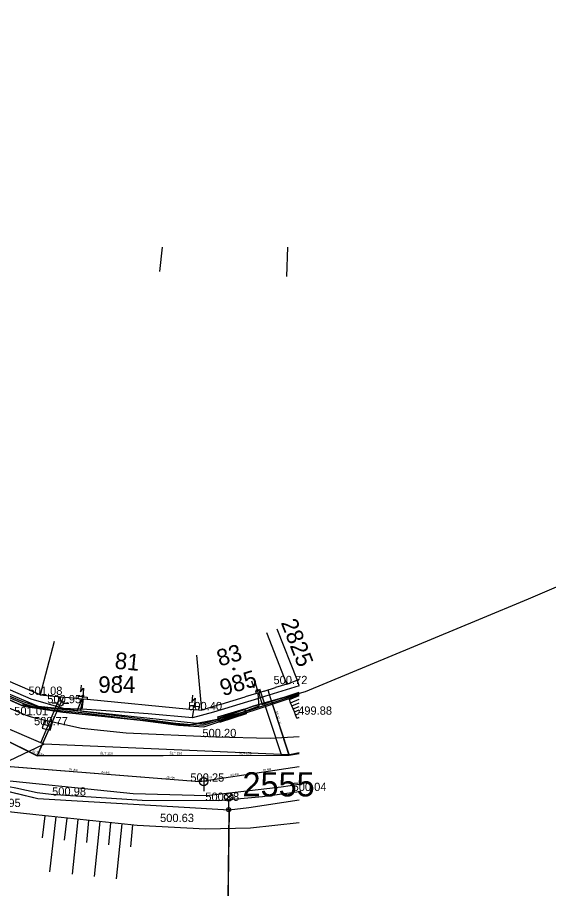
# Model space of a CAD drawing. Extents: x -669642 to -669119, y -1131006 to -1130466.
# Drawn here: x -669215.6 to -669167.5, y -1130555.3 to -1130476.4 of the extents above; entities that cross this region are included whole.
import ezdxf

# ---------------------------------------------------------------- set-up
doc = ezdxf.new("R2010")
doc.units = 0
for name, color, linetype in [('G_Bod_tecka', 7, 'Continuous'), ('G_Bod_vyska', 7, 'Continuous'), ('G_Breh_Teren', 7, 'Continuous'), ('G_Budovy-znacky', 7, 'Continuous'), ('G_Budovy_Objekty', 7, 'Continuous'), ('G_Budovy_vstupy', 7, 'Continuous'), ('G_Cesty_Schody', 7, 'Continuous'), ('G_Cisla_orientacni', 7, 'Continuous'), ('G_Cisla_popisna', 7, 'Continuous'), ('G_Objekty_technicke', 7, 'Continuous'), ('G_Plochy_zpevnene', 7, 'Continuous'), ('G_Ploty', 7, 'Continuous'), ('G_Ploty_vstupy', 7, 'Continuous'), ('G_Site-kanalizace', 7, 'Continuous'), ('G_Site-Rozvadece', 7, 'Continuous'), ('G_Site-vodovod', 7, 'Continuous'), ('G_Vyskove_srafy', 7, 'Continuous'), ('G_Z_CHRANICKA-TEPLOVOD_kotovane', 7, 'Continuous'), ('G_Z_ELsilove_podz_kotovane', 7, 'Continuous'), ('G_Z_ELsilove_zrusene', 7, 'Continuous'), ('G_Z_KANAL_podz_kotovane', 7, 'Continuous'), ('G_Z_PLYNY_podz_geodeticky', 7, 'Continuous'), ('G_Z_PLYNY_podz_priblizne', 7, 'Continuous'), ('G_Z_SPOJE_podz_kotovane', 7, 'Continuous'), ('G_Z_SPOJE_podz_zahozene', 7, 'Continuous'), ('G_Z_VODA_podz_kotovane', 7, 'Continuous'), ('Vrstva 1', 7, 'Continuous'), ('Vrstva 10', 7, 'Continuous'), ('Vrstva 11', 7, 'Continuous'), ('Vrstva 17', 7, 'Continuous'), ('Vrstva 2', 7, 'Continuous'), ('Vrstva 25', 7, 'Continuous'), ('Vrstva 3', 7, 'Continuous'), ('Vrstva 4', 7, 'Continuous'), ('Vrstva 6', 7, 'Continuous'), ('Vrstva 8', 7, 'Continuous')]:
    doc.layers.add(name, color=color, linetype=linetype)

msp = doc.modelspace()

# ---------------------------------------------------------------- linework, layer by layer
at = {"layer": 'G_Bod_tecka'}
for p, q in [((-669191.21, -1130536.77), (-669191.21, -1130536.77)), ((-669213.52, -1130537.74), (-669213.52, -1130537.74)), ((-669211.68, -1130538.5), (-669211.68, -1130538.5)), ((-669198.91, -1130539.13), (-669198.91, -1130539.13)), ((-669214.87, -1130539.58), (-669214.87, -1130539.58)), ((-669212.88, -1130540.49), (-669212.88, -1130540.49)), ((-669197.62, -1130541.57), (-669197.62, -1130541.57)), ((-669198.73, -1130545.6), (-669198.73, -1130545.6)), ((-669211.24, -1130546.86), (-669211.24, -1130546.86)), ((-669197.38, -1130547.34), (-669197.38, -1130547.34)), ((-669201.46, -1130549.26), (-669201.46, -1130549.26))]:
    msp.add_line(p, q, dxfattribs=at)
at = {"layer": 'G_Breh_Teren'}
msp.add_lwpolyline([(-669190.087, -1130549.335), (-669194.48, -1130549.82), (-669198.58, -1130549.89), (-669204.75, -1130549.56), (-669213.93, -1130548.6), (-669216.98, -1130548.27)], dxfattribs=at)
at = {"layer": 'G_Budovy-znacky'}
for centre in [(-669195.99, -1130535.4), (-669206.27, -1130536.06)]:
    msp.add_circle(centre, 0.0875, dxfattribs=at)
at = {"layer": 'G_Budovy_Objekty'}
for p, q in [((-669213.52, -1130537.74), (-669227.85, -1130531.58)), ((-669191.21, -1130536.77), (-669193.03, -1130532.11)), ((-669192.1, -1130531.75), (-669190.28, -1130536.41)), ((-669212.27, -1130532.9), (-669213.52, -1130537.74)), ((-669198.91, -1130539.13), (-669199.35, -1130534.15)), ((-669190.087, -1130536.335), (-669190.28, -1130536.41)), ((-669191.21, -1130536.77), (-669192.22, -1130537.08)), ((-669213.52, -1130537.74), (-669212.32, -1130537.85)), ((-669193.94, -1130537.61), (-669194.99, -1130537.93)), ((-669193.65, -1130537.52), (-669193.94, -1130537.61)), ((-669193.27, -1130537.4), (-669193.65, -1130537.52)), ((-669210.23, -1130538.05), (-669210.08, -1130538.07)), ((-669210.08, -1130538.07), (-669209.29, -1130538.14)), ((-669209.29, -1130538.14), (-669200, -1130539.03)), ((-669197.14, -1130538.59), (-669198.91, -1130539.13)), ((-669200, -1130539.03), (-669199.21, -1130539.1)), ((-669199.21, -1130539.1), (-669198.91, -1130539.13))]:
    msp.add_line(p, q, dxfattribs=at)
at = {"layer": 'G_Budovy_vstupy'}
for p, q in [((-669193.27, -1130537.4), (-669192.22, -1130537.08)), ((-669212.32, -1130537.85), (-669210.23, -1130538.05)), ((-669197.14, -1130538.59), (-669194.99, -1130537.93))]:
    msp.add_line(p, q, dxfattribs=at)
at = {"layer": 'G_Cesty_Schody'}
for points in [[(-669190.97, -1130538.17), (-669190.087, -1130537.813)], [(-669190.86, -1130538.45), (-669190.97, -1130538.17)], [(-669190.86, -1130538.45), (-669190.087, -1130538.137)], [(-669190.75, -1130538.72), (-669190.86, -1130538.45)], [(-669190.75, -1130538.72), (-669190.087, -1130538.457)], [(-669190.64, -1130539), (-669190.75, -1130538.72)], [(-669190.64, -1130539), (-669190.087, -1130538.781)], [(-669190.52, -1130539.28), (-669190.64, -1130539)], [(-669190.52, -1130539.28), (-669190.087, -1130539.107)], [(-669190.41, -1130539.56), (-669190.52, -1130539.28)], [(-669190.41, -1130539.56), (-669190.087, -1130539.431)], [(-669190.3, -1130539.84), (-669190.41, -1130539.56)], [(-669190.3, -1130539.84), (-669190.087, -1130539.753)], [(-669190.3, -1130539.84), (-669190.087, -1130539.79)]]:
    msp.add_lwpolyline(points, dxfattribs=at)
at = {"layer": 'G_Objekty_technicke'}
for points in [[(-669196.735, -1130546.725), (-669196.205, -1130547.255)], [(-669196.735, -1130547.255), (-669196.205, -1130546.725)], [(-669196.47, -1130548.14), (-669196.47, -1130547.365)]]:
    msp.add_lwpolyline(points, dxfattribs=at)
for centre, radius in [((-669196.47, -1130546.99), 0.375), ((-669196.47, -1130548.14), 0.19), ((-669196.47, -1130548.14), 0.05)]:
    msp.add_circle(centre, radius, dxfattribs=at)
at = {"layer": 'G_Plochy_zpevnene'}
msp.add_line((-669214.87, -1130539.58), (-669250.18, -1130524.61), dxfattribs=at)
for points in [[(-669190.087, -1130536.881), (-669190.28, -1130536.41)], [(-669190.087, -1130541.557), (-669192.7, -1130541.7), (-669197.62, -1130541.57), (-669205.76, -1130541.22), (-669209.8, -1130540.78), (-669213.75, -1130539.91), (-669214.31, -1130539.75), (-669214.87, -1130539.58)], [(-669190.087, -1130541.557), (-669192.7, -1130541.7), (-669197.62, -1130541.57), (-669205.76, -1130541.22), (-669209.8, -1130540.78), (-669213.75, -1130539.91), (-669214.31, -1130539.75), (-669214.87, -1130539.58)], [(-669190.087, -1130546.536), (-669193.41, -1130546.99), (-669197.38, -1130547.34), (-669204.31, -1130547.32), (-669211.24, -1130546.86), (-669212.53, -1130546.75), (-669213.81, -1130546.61), (-669215.74, -1130546.19), (-669217.67, -1130545.82), (-669218.91, -1130545.9), (-669220.11, -1130546.25), (-669227.38, -1130549.13), (-669234.64, -1130552.01)]]:
    msp.add_lwpolyline(points, dxfattribs=at)
at = {"layer": 'G_Ploty'}
for p, q in [((-669202.7, -1130499.4), (-669202.468, -1130497.207)), ((-669191.22, -1130499.85), (-669191.12, -1130497.207))]:
    msp.add_line(p, q, dxfattribs=at)
at = {"layer": 'G_Ploty_vstupy'}
msp.add_line((-669191.21, -1130536.77), (-669190.28, -1130536.41), dxfattribs=at)
at = {"layer": 'G_Site-kanalizace'}
msp.add_lwpolyline([(-669213.343, -1130540.748), (-669212.621, -1130540.952), (-669212.417, -1130540.23), (-669213.139, -1130540.026)], close=True, dxfattribs=at)
for points in [[(-669213.241, -1130540.388), (-669212.519, -1130540.592)], [(-669198.73, -1130545.225), (-669198.73, -1130546.475)]]:
    msp.add_lwpolyline(points, dxfattribs=at)
msp.add_circle((-669198.73, -1130545.6), 0.375, dxfattribs=at)
at = {"layer": 'G_Site-Rozvadece'}
for p, q in [((-669209.822, -1130536.855), (-669209.881, -1130537.479)), ((-669209.881, -1130537.479), (-669209.597, -1130537.129)), ((-669209.597, -1130537.129), (-669209.68, -1130538.001)), ((-669194.396, -1130536.481), (-669194.208, -1130537.078)), ((-669194.208, -1130537.078), (-669194.082, -1130536.645)), ((-669194.082, -1130536.645), (-669193.82, -1130537.48)), ((-669210.08, -1130538.07), (-669210.06, -1130537.87)), ((-669210.06, -1130537.87), (-669209.27, -1130537.94)), ((-669209.766, -1130537.747), (-669209.68, -1130538.001)), ((-669209.68, -1130538.001), (-669209.547, -1130537.767)), ((-669209.27, -1130537.94), (-669209.29, -1130538.14)), ((-669199.731, -1130537.755), (-669199.791, -1130538.379)), ((-669194, -1130537.42), (-669193.71, -1130537.32)), ((-669193.94, -1130537.61), (-669194, -1130537.42)), ((-669193.998, -1130537.279), (-669193.82, -1130537.48)), ((-669193.82, -1130537.48), (-669193.788, -1130537.213)), ((-669193.71, -1130537.32), (-669193.65, -1130537.52)), ((-669200, -1130539.03), (-669199.97, -1130538.71)), ((-669199.97, -1130538.71), (-669199.18, -1130538.78)), ((-669199.791, -1130538.379), (-669199.507, -1130538.029)), ((-669199.675, -1130538.646), (-669199.589, -1130538.9)), ((-669199.507, -1130538.029), (-669199.589, -1130538.9)), ((-669199.589, -1130538.9), (-669199.457, -1130538.667)), ((-669199.18, -1130538.78), (-669199.21, -1130539.1))]:
    msp.add_line(p, q, dxfattribs=at)
at = {"layer": 'G_Site-vodovod'}
for points in [[(-669211.93, -1130538.5), (-669212.43, -1130538.5)], [(-669211.43, -1130538.5), (-669210.93, -1130538.5)]]:
    msp.add_lwpolyline(points, dxfattribs=at)
msp.add_circle((-669211.68, -1130538.5), 0.25, dxfattribs=at)
at = {"layer": 'G_Vyskove_srafy'}
for points in [[(-669213.12, -1130548.69), (-669213.34, -1130550.68)], [(-669212.12, -1130548.8), (-669212.67, -1130553.77)], [(-669211.13, -1130548.91), (-669211.35, -1130550.9)], [(-669210.13, -1130549.02), (-669210.63, -1130553.99)], [(-669209.14, -1130549.12), (-669209.34, -1130551.11)], [(-669208.14, -1130549.22), (-669208.64, -1130554.19)], [(-669207.15, -1130549.32), (-669207.35, -1130551.31)], [(-669206.15, -1130549.42), (-669206.65, -1130554.39)], [(-669205.16, -1130549.52), (-669205.36, -1130551.51)]]:
    msp.add_lwpolyline(points, dxfattribs=at)
at = {"layer": 'G_Z_CHRANICKA-TEPLOVOD_kotovane'}
for points in [[(-669197.447, -1130539.728), (-669195.049, -1130539.019), (-669195.033, -1130539.075), (-669194.935, -1130539.403), (-669197.333, -1130540.112), (-669197.41, -1130539.853)], [(-669195.033, -1130539.075), (-669195.015, -1130539.069), (-669194.891, -1130539.449), (-669197.311, -1130540.241), (-669197.435, -1130539.861), (-669197.41, -1130539.853)]]:
    msp.add_lwpolyline(points, close=True, dxfattribs=at)
at = {"layer": 'G_Z_ELsilove_podz_kotovane'}
for points in [[(-669234.92, -1130541.85), (-669234.05, -1130541.5), (-669233.48, -1130541.44), (-669232.15, -1130540.51), (-669228.91, -1130533.03), (-669228.5, -1130532.83), (-669215.14, -1130538.5), (-669213.62, -1130538.99), (-669209.75, -1130539.35), (-669201, -1130540.48), (-669198.73, -1130540.63), (-669190.087, -1130537.765)], [(-669190.087, -1130537.667), (-669197.37, -1130540.05), (-669198.73, -1130540.5), (-669199.1, -1130540.501), (-669201.25, -1130540.33), (-669209.91, -1130539.23), (-669210.253, -1130539.194), (-669213.57, -1130538.9), (-669215.15, -1130538.346), (-669228.517, -1130532.72), (-669228.717, -1130532.791), (-669229.03, -1130533.14), (-669232.28, -1130540.51), (-669233.757, -1130541.668), (-669233.964, -1130541.802), (-669234.016, -1130541.96)], [(-669228.57, -1130532.53), (-669213.71, -1130538.77), (-669210.15, -1130539.13), (-669210.107, -1130539.026), (-669209.725, -1130538.108), (-669209.68, -1130538.1), (-669209.875, -1130539.033), (-669209.88, -1130539.057), (-669209.81, -1130539.2), (-669198.8, -1130540.36), (-669197.39, -1130539.92), (-669195.217, -1130539.296), (-669193.71, -1130538.727), (-669193.76, -1130538.057), (-669193.797, -1130537.562), (-669193.744, -1130537.572), (-669193.61, -1130538.011), (-669193.425, -1130538.613), (-669190.087, -1130537.487)], [(-669234.92, -1130541.85), (-669233.45, -1130541.6), (-669232.89, -1130541.54), (-669232.14, -1130541.75), (-669230.05, -1130542.81), (-669229.74, -1130544.18), (-669225.23, -1130548.83), (-669219.44, -1130546.52), (-669217.72, -1130546.17), (-669213.74, -1130547.12), (-669196.42, -1130548.14)], [(-669196.42, -1130548.14), (-669194.64, -1130547.93), (-669190.087, -1130547.243)], [(-669335.66, -1130601.68), (-669301.36, -1130595.66), (-669264.19, -1130588.13), (-669223.67, -1130580.18), (-669196.59, -1130561.75), (-669196.42, -1130548.14)]]:
    msp.add_lwpolyline(points, dxfattribs=at)
at = {"layer": 'G_Z_ELsilove_zrusene'}
for points in [[(-669209.738, -1130539.037), (-669209.875, -1130539.033), (-669210.107, -1130539.026), (-669211.411, -1130538.988), (-669214.336, -1130538.132), (-669218.325, -1130536.422), (-669228.032, -1130532.23), (-669232.635, -1130530.146), (-669235.475, -1130529.269), (-669235.511, -1130529.258)], [(-669209.738, -1130539.037), (-669209.875, -1130539.033), (-669210.107, -1130539.026), (-669211.411, -1130538.988), (-669214.336, -1130538.132), (-669218.325, -1130536.422), (-669228.032, -1130532.23), (-669232.635, -1130530.146), (-669235.475, -1130529.269), (-669235.511, -1130529.258)], [(-669190.087, -1130536.936), (-669193.61, -1130538.011), (-669193.76, -1130538.057), (-669193.764, -1130538.058), (-669197.832, -1130539.306), (-669199.751, -1130539.812), (-669199.753, -1130539.813), (-669199.754, -1130539.813)], [(-669190.087, -1130536.936), (-669193.61, -1130538.011), (-669193.76, -1130538.057), (-669193.764, -1130538.058), (-669197.832, -1130539.306), (-669199.751, -1130539.812), (-669199.753, -1130539.813), (-669199.754, -1130539.813)], [(-669209.735, -1130539.04), (-669209.598, -1130538.112)], [(-669209.735, -1130539.04), (-669209.598, -1130538.112)], [(-669199.743, -1130539.813), (-669199.751, -1130539.812), (-669199.753, -1130539.812), (-669203.752, -1130539.464), (-669209.723, -1130539.039)], [(-669199.743, -1130539.813), (-669199.751, -1130539.812), (-669199.753, -1130539.812), (-669203.752, -1130539.464), (-669209.723, -1130539.039)], [(-669199.753, -1130539.813), (-669199.753, -1130539.813), (-669199.753, -1130539.812), (-669199.611, -1130539.062), (-669199.64, -1130539.059)], [(-669199.753, -1130539.813), (-669199.753, -1130539.813), (-669199.753, -1130539.812), (-669199.611, -1130539.062), (-669199.64, -1130539.059)]]:
    msp.add_lwpolyline(points, dxfattribs=at)
at = {"layer": 'G_Z_KANAL_podz_kotovane'}
for p, q in [((-669220.95, -1130543.84), (-669199.11, -1130545.6)), ((-669199.11, -1130545.6), (-669190.087, -1130544.215))]:
    msp.add_line(p, q, dxfattribs=at)
at = {"layer": 'G_Z_PLYNY_podz_geodeticky'}
for points in [[(-669190.087, -1130543.002), (-669190.98, -1130543.17), (-669191.73, -1130543.13), (-669213.17, -1130542.22), (-669213.46, -1130542.1), (-669233.51, -1130533.49), (-669245.5, -1130528.03), (-669252, -1130525.45), (-669262.68, -1130520.88), (-669268.9, -1130518.28), (-669269.62, -1130517.99), (-669275.05, -1130515.8), (-669276.18, -1130515.29), (-669292.29, -1130508.65), (-669314.07, -1130501.37), (-669320.48, -1130499.22), (-669326.514, -1130497.207)], [(-669213.46, -1130542.1), (-669211.72, -1130537.91)]]:
    msp.add_lwpolyline(points, dxfattribs=at)
at = {"layer": 'G_Z_PLYNY_podz_priblizne'}
for points in [[(-669190.087, -1130545.864), (-669191.73, -1130546.09), (-669198.49, -1130546.9), (-669205.1, -1130546.71), (-669219.22, -1130545.27), (-669219.95, -1130545.1), (-669222.09, -1130544.56), (-669226.41, -1130543.53), (-669247.01, -1130534.65), (-669266.85, -1130526.27), (-669274.62, -1130522.94), (-669286.49, -1130517.85), (-669300.05, -1130512.24), (-669313.74, -1130507.98), (-669319.28, -1130506.26), (-669322.11, -1130505.37), (-669344.23, -1130498.5), (-669346.28, -1130497.85), (-669348.275, -1130497.207)], [(-669193.67, -1130537.18), (-669191.73, -1130543.13)], [(-669213.28, -1130542.27), (-669223.02, -1130546.9)], [(-669213.17, -1130542.22), (-669213.28, -1130542.27)]]:
    msp.add_lwpolyline(points, dxfattribs=at)
at = {"layer": 'G_Z_SPOJE_podz_kotovane'}
for points in [[(-669383.17, -1130476.39), (-669375.04, -1130478.97), (-669366.94, -1130481.33), (-669359.05, -1130483.92), (-669351.66, -1130486.33), (-669342.92, -1130488.84), (-669341.55, -1130485.1), (-669340.22, -1130482.26), (-669338.34, -1130482.75), (-669331.32, -1130484.61), (-669331.28, -1130484.97), (-669332.86, -1130491.5), (-669332.29, -1130492.57), (-669306.85, -1130500.67), (-669294.58, -1130504.83), (-669279.44, -1130510.73), (-669263.17, -1130517.91), (-669245.38, -1130525.46), (-669228.34, -1130532.89), (-669215.04, -1130538.76)], [(-669215.04, -1130538.76), (-669228.34, -1130532.89), (-669245.38, -1130525.46), (-669263.17, -1130517.91), (-669279.44, -1130510.73), (-669294.58, -1130504.83), (-669306.85, -1130500.67), (-669317.727, -1130497.207)], [(-669215.04, -1130538.76), (-669211.48, -1130539.31), (-669200.12, -1130540.5), (-669197.52, -1130539.96), (-669194.24, -1130538.75), (-669189.52, -1130537.43), (-669173.84, -1130530.93), (-669169.35, -1130529.04), (-669153.15, -1130522.11), (-669150.2, -1130521.28), (-669146.06, -1130519.31), (-669142.39, -1130517.39), (-669140.06, -1130517.72), (-669139.26, -1130520.94), (-669136.42, -1130529.56), (-669133.7, -1130534.88), (-669132.66, -1130535.9), (-669131.06, -1130535.91), (-669126.91, -1130534.66), (-669119.46, -1130531.24)], [(-669190.087, -1130537.589), (-669194.24, -1130538.75), (-669197.52, -1130539.96), (-669200.12, -1130540.5), (-669211.48, -1130539.31), (-669215.14, -1130538.66)]]:
    msp.add_lwpolyline(points, dxfattribs=at)
at = {"layer": 'G_Z_SPOJE_podz_zahozene'}
for p, q in [((-669215.04, -1130538.76), (-669228.34, -1130532.89)), ((-669190.087, -1130537.589), (-669194.24, -1130538.75)), ((-669211.48, -1130539.31), (-669215.14, -1130538.66)), ((-669194.24, -1130538.75), (-669197.52, -1130539.96)), ((-669200.12, -1130540.5), (-669211.48, -1130539.31)), ((-669197.52, -1130539.96), (-669200.12, -1130540.5))]:
    msp.add_line(p, q, dxfattribs=at)
at = {"layer": 'G_Z_VODA_podz_kotovane'}
for points in [[(-669328.109, -1130497.207), (-669318.48, -1130500.04), (-669314.79, -1130501.37), (-669312.13, -1130502.32), (-669298.73, -1130506.42), (-669296.47, -1130507.35), (-669282.85, -1130512.88), (-669278.13, -1130514.93), (-669275.9, -1130515.81), (-669274.95, -1130516.19), (-669270.88, -1130518.34), (-669264.44, -1130520.83), (-669251.81, -1130526.24), (-669246.14, -1130528.66), (-669234.72, -1130533.38), (-669233.37, -1130533.96), (-669226.92, -1130536.76), (-669226.61, -1130536.89), (-669213.8, -1130543.25), (-669191.01, -1130543.19), (-669190.087, -1130543.046)], [(-669211.43, -1130537.94), (-669211.68, -1130538.5), (-669213.8, -1130543.25)], [(-669192.93, -1130537.3), (-669192.68, -1130538.08), (-669191.01, -1130543.19)]]:
    msp.add_lwpolyline(points, dxfattribs=at)
at = {"layer": 'Vrstva 1'}
msp.add_line((-669196.42, -1130548.14), (-669196.42, -1130548.14), dxfattribs=at)
at = {"layer": 'Vrstva 10'}
for p, q in [((-669220.946, -1130543.84), (-669199.105, -1130545.6)), ((-669199.105, -1130545.6), (-669190.087, -1130544.215))]:
    msp.add_line(p, q, dxfattribs=at)
at = {"layer": 'Vrstva 11'}
for points in [[(-669215.039, -1130538.757), (-669228.34, -1130532.89), (-669245.38, -1130525.46), (-669263.17, -1130517.91), (-669279.44, -1130510.73), (-669294.58, -1130504.83), (-669306.85, -1130500.67), (-669317.727, -1130497.207)], [(-669215.039, -1130538.757), (-669228.34, -1130532.89), (-669245.38, -1130525.46), (-669263.17, -1130517.91), (-669279.44, -1130510.73), (-669294.58, -1130504.83), (-669306.85, -1130500.67), (-669317.727, -1130497.207)], [(-669190.087, -1130537.59), (-669194.24, -1130538.75), (-669197.52, -1130539.96), (-669200.12, -1130540.5), (-669211.48, -1130539.31), (-669215.137, -1130538.659)], [(-669190.087, -1130537.59), (-669194.24, -1130538.75), (-669197.52, -1130539.96), (-669200.12, -1130540.5), (-669211.48, -1130539.31), (-669215.137, -1130538.659)]]:
    msp.add_lwpolyline(points, dxfattribs=at)
at = {"layer": 'Vrstva 17'}
for p, q in [((-669228.5, -1130532.83), (-669215.14, -1130538.5)), ((-669198.73, -1130540.63), (-669190.087, -1130537.765)), ((-669215.14, -1130538.5), (-669213.62, -1130538.99)), ((-669213.62, -1130538.99), (-669209.75, -1130539.35)), ((-669209.75, -1130539.35), (-669201, -1130540.48)), ((-669201, -1130540.48), (-669198.73, -1130540.63)), ((-669217.72, -1130546.17), (-669213.74, -1130547.12)), ((-669213.74, -1130547.12), (-669196.42, -1130548.14)), ((-669194.64, -1130547.93), (-669190.087, -1130547.243)), ((-669196.42, -1130548.14), (-669196.59, -1130561.75)), ((-669196.42, -1130548.14), (-669194.64, -1130547.93))]:
    msp.add_line(p, q, dxfattribs=at)
at = {"layer": 'Vrstva 25'}
for points in [[(-669328.123, -1130497.207), (-669318.48, -1130500.043), (-669314.786, -1130501.374), (-669312.126, -1130502.324), (-669298.732, -1130506.424), (-669296.47, -1130507.35), (-669282.847, -1130512.881), (-669278.127, -1130514.927), (-669275.896, -1130515.81), (-669274.947, -1130516.186), (-669270.883, -1130518.342), (-669264.443, -1130520.831), (-669251.807, -1130526.237), (-669246.135, -1130528.663), (-669234.718, -1130533.376), (-669233.369, -1130533.96), (-669226.916, -1130536.757), (-669226.61, -1130536.89), (-669213.804, -1130543.247), (-669191.015, -1130543.195), (-669190.087, -1130543.05)], [(-669211.429, -1130537.939), (-669211.68, -1130538.5), (-669213.804, -1130543.247)], [(-669192.931, -1130537.297), (-669192.677, -1130538.079), (-669191.015, -1130543.195)]]:
    msp.add_lwpolyline(points, dxfattribs=at)
at = {"layer": 'Vrstva 6'}
for p, q in [((-669211.68, -1130538.5), (-669211.68, -1130538.5)), ((-669192.677, -1130538.079), (-669192.677, -1130538.079))]:
    msp.add_line(p, q, dxfattribs=at)
at = {"layer": 'Vrstva 8'}
msp.add_line((-669199.105, -1130545.6), (-669199.105, -1130545.6), dxfattribs=at)

# ---------------------------------------------------------------- texts
at = {"layer": 'G_Bod_vyska'}
for s, p in [('500.72', (-669192.415, -1130536.77)), ('501.08', (-669214.583, -1130537.74)), ('500.95', (-669212.887, -1130538.5)), ('500.40', (-669200.136, -1130539.13)), ('501.01', (-669215.874, -1130539.58)), ('499.88', (-669190.185, -1130539.54)), ('500.77', (-669214.085, -1130540.49)), ('500.20', (-669198.846, -1130541.57)), ('500.25', (-669199.935, -1130545.6)), ('500.04', (-669190.686, -1130546.45)), ('500.98', (-669212.447, -1130546.86)), ('500.38', (-669198.585, -1130547.34)), ('500.95', (-669218.359, -1130547.9)), ('500.63', (-669202.678, -1130549.26))]:
    msp.add_text(s, height=0.75, dxfattribs=at).set_placement(p)
at = {"layer": 'G_Cisla_orientacni'}
for s, rotation, p in [('2825', 291.34603, (-669191.77, -1130531.192)), ('83', 17.0435, (-669197.277, -1130535.185)), ('81', 354.56522, (-669206.827, -1130535.363))]:
    msp.add_text(s, height=1.5, rotation=rotation, dxfattribs=at).set_placement(p)
at = {"layer": 'G_Cisla_popisna'}
msp.add_text('985', height=1.5, rotation=17.0435, dxfattribs=at).set_placement((-669196.996, -1130537.874))
msp.add_text('984', height=1.5, dxfattribs=at).set_placement((-669208.265, -1130537.56))
at = {"layer": 'Vrstva 2'}
msp.add_text('500.314 (0)', height=0.13163, dxfattribs=at).set_placement((-669198.9, -1130545.247))
at = {"layer": 'Vrstva 3'}
for rotation, p in [(355.39131, (-669210.935, -1130544.576)), (355.39131, (-669208, -1130544.812)), (8.75541, (-669196.298, -1130545.098)), (8.72147, (-669193.386, -1130544.65)), (355.41152, (-669202.129, -1130545.285))]:
    msp.add_text('ZB 400', height=0.1755, rotation=rotation, dxfattribs=at).set_placement(p)
at = {"layer": 'Vrstva 4'}
for s, height, rotation, p in [('lPE 32  - 1"', 0.17551, 287.88346, (-669192.231, -1130539.245)), ('OC 25 - 1"', 0.1755, 65.86426, (-669212.708, -1130540.647)), ('ŠLT 150', 0.2194, 337.43093, (-669214.275, -1130542.897)), ('ŠLT 150', 0.2194, 0.14338, (-669208.098, -1130543.164)), ('ŠLT 150', 0.2194, 0.14338, (-669201.82, -1130543.149)), ('ŠLT 150', 0.2194, 0.12904, (-669195.543, -1130543.135))]:
    msp.add_text(s, height=height, rotation=rotation, dxfattribs=at).set_placement(p)
msp.add_text('2555', height=2.1939, dxfattribs=at).set_placement((-669195.217, -1130546.938))

doc.saveas('drawing.dxf')
